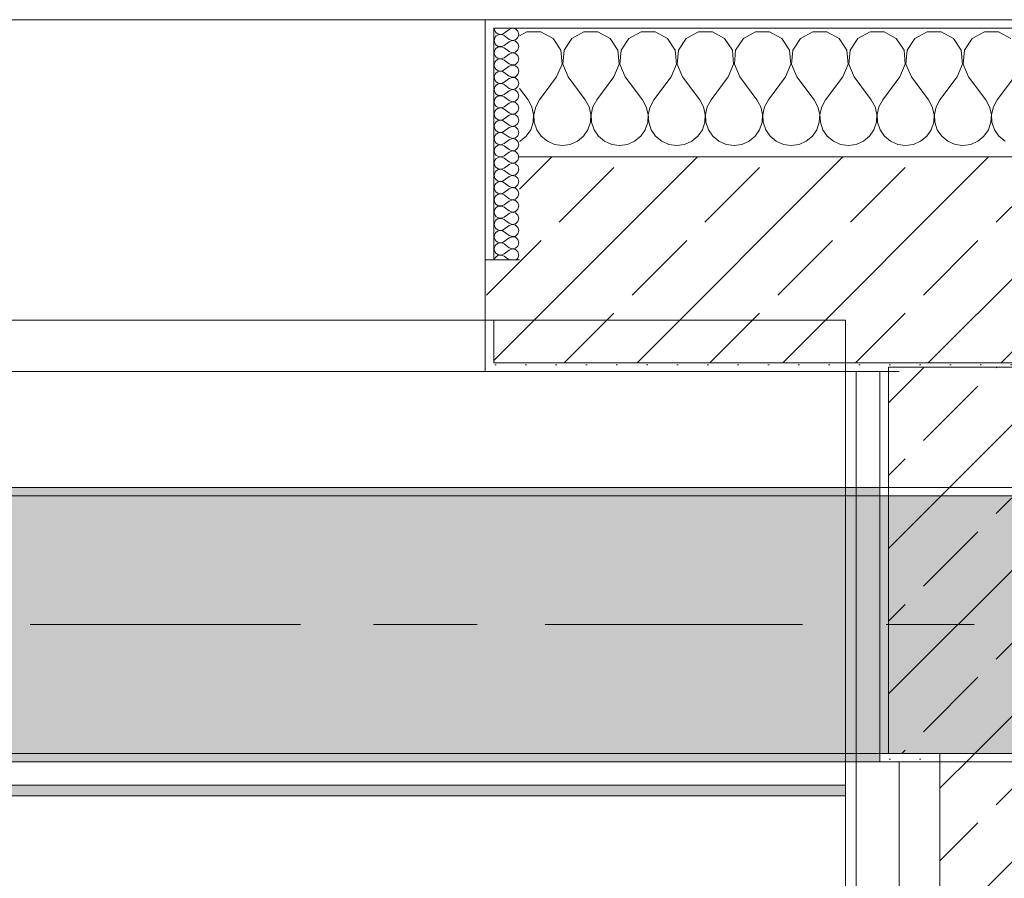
# Model space of a CAD drawing. Header units: metres. Extents: x -3.6 to 85.2, y -11 to 16.8.
# Tile 431 of 508: x 46.2 to 47.3, y 12.9 to 13.9. Entities that reach past the tile are written whole.
import ezdxf

# ---------------------------------------------------------------- set-up
doc = ezdxf.new("R2010")
doc.units = ezdxf.units.M
doc.header["$MEASUREMENT"] = 0
doc.linetypes.add('Achse', pattern=[0.2, 0.1, -0.05, 0, -0.05])
doc.linetypes.add('Strichlinie doppelt', pattern=[0.546806, 0.264583, -0.105833, 0.070556, -0.105833])
for name, color, linetype in [('451 - Universal.Achsen Raster', 7, 'Continuous'), ('604 - Struktur.Wand Aussen', 7, 'Continuous'), ('605 - Struktur.Wand Innen', 7, 'Continuous'), ('607 - Struktur.Stütze', 7, 'Continuous'), ('608 - Struktur.Träger', 7, 'Continuous'), ('Neubau_606 - Struktur.Wand Innen Ausbau', 7, 'Continuous'), ('Neubau_653 - Abdeckung.TB Verkofferung', 7, 'Continuous')]:
    doc.layers.add(name, color=color, linetype=linetype)
pattern_1 = [(45, (0, 0), (-0.01767767, 0.01767767), [0, -0.025])]
pattern_2 = [(45, (0, 0), (-0.0848528, 0.0848528), []), (45, (-0.04243, 0.04243), (-0.0848528, 0.0848528), [0.09, -0.03])]
pattern_3 = [(0, (0, 0), (0, 0.08660254), [0, -0.05]), (0, (0.025, 0.0433), (0, 0.08660254), [0, -0.05])]

# ---------------------------------------------------------------- blocks, each defined once
blk = doc.blocks.new('*X77')
at = {"layer": '604 - Struktur.Wand Aussen', "color": 7, "linetype": 'Continuous', "lineweight": 5}
for p, q in [((46.7585, 13.8407), (46.75, 13.8361)), ((46.7748, 13.8407), (46.7585, 13.8407)), ((46.7891, 13.833), (46.7748, 13.8407)), ((46.8252, 13.8407), (46.8109, 13.833)), ((46.8415, 13.8407), (46.8252, 13.8407)), ((46.8558, 13.833), (46.8415, 13.8407)), ((46.8919, 13.8407), (46.8776, 13.833)), ((46.9081, 13.8407), (46.8919, 13.8407)), ((46.9224, 13.833), (46.9081, 13.8407)), ((46.9585, 13.8407), (46.9442, 13.833)), ((46.9748, 13.8407), (46.9585, 13.8407)), ((46.9891, 13.833), (46.9748, 13.8407)), ((47.0252, 13.8407), (47.0109, 13.833)), ((47.0415, 13.8407), (47.0252, 13.8407)), ((47.0558, 13.833), (47.0415, 13.8407)), ((47.0919, 13.8407), (47.0776, 13.833)), ((47.1081, 13.8407), (47.0919, 13.8407)), ((47.1224, 13.833), (47.1081, 13.8407)), ((47.1585, 13.8407), (47.1442, 13.833)), ((47.1748, 13.8407), (47.1585, 13.8407)), ((47.1891, 13.833), (47.1748, 13.8407)), ((47.2252, 13.8407), (47.2109, 13.833)), ((47.2415, 13.8407), (47.2252, 13.8407)), ((47.2558, 13.833), (47.2415, 13.8407)), ((47.2919, 13.8407), (47.2776, 13.833)), ((47.3081, 13.8407), (47.2919, 13.8407)), ((47.3224, 13.833), (47.3081, 13.8407)), ((46.7981, 13.8195), (46.7891, 13.833)), ((46.8109, 13.833), (46.8019, 13.8195)), ((46.8648, 13.8195), (46.8558, 13.833)), ((46.8776, 13.833), (46.8686, 13.8195)), ((46.9314, 13.8195), (46.9224, 13.833)), ((46.9442, 13.833), (46.9352, 13.8195)), ((46.9981, 13.8195), (46.9891, 13.833)), ((47.0109, 13.833), (47.0019, 13.8195)), ((47.0648, 13.8195), (47.0558, 13.833)), ((47.0776, 13.833), (47.0686, 13.8195)), ((47.1314, 13.8195), (47.1224, 13.833)), ((47.1442, 13.833), (47.1352, 13.8195)), ((47.1981, 13.8195), (47.1891, 13.833)), ((47.2109, 13.833), (47.2019, 13.8195)), ((47.2648, 13.8195), (47.2558, 13.833)), ((47.2776, 13.833), (47.2686, 13.8195)), ((46.7996, 13.8033), (46.7981, 13.8195)), ((46.8019, 13.8195), (46.8004, 13.8033)), ((46.8663, 13.8033), (46.8648, 13.8195)), ((46.8686, 13.8195), (46.867, 13.8033)), ((46.933, 13.8033), (46.9314, 13.8195)), ((46.9352, 13.8195), (46.9337, 13.8033)), ((46.9996, 13.8033), (46.9981, 13.8195)), ((47.0019, 13.8195), (47.0004, 13.8033)), ((47.0663, 13.8033), (47.0648, 13.8195)), ((47.0686, 13.8195), (47.067, 13.8033)), ((47.133, 13.8033), (47.1314, 13.8195)), ((47.1352, 13.8195), (47.1337, 13.8033)), ((47.1996, 13.8033), (47.1981, 13.8195)), ((47.2019, 13.8195), (47.2004, 13.8033)), ((47.2663, 13.8033), (47.2648, 13.8195)), ((47.2686, 13.8195), (47.267, 13.8033)), ((46.7933, 13.7883), (46.7996, 13.8033)), ((46.8004, 13.8033), (46.8067, 13.7883)), ((46.86, 13.7883), (46.8663, 13.8033)), ((46.867, 13.8033), (46.8733, 13.7883)), ((46.9267, 13.7883), (46.933, 13.8033)), ((46.9337, 13.8033), (46.94, 13.7883)), ((46.9933, 13.7883), (46.9996, 13.8033)), ((47.0004, 13.8033), (47.0067, 13.7883)), ((47.06, 13.7883), (47.0663, 13.8033)), ((47.067, 13.8033), (47.0733, 13.7883)), ((47.1267, 13.7883), (47.133, 13.8033)), ((47.1337, 13.8033), (47.14, 13.7883)), ((47.1933, 13.7883), (47.1996, 13.8033)), ((47.2004, 13.8033), (47.2067, 13.7883)), ((47.26, 13.7883), (47.2663, 13.8033)), ((47.267, 13.8033), (47.2733, 13.7883)), ((46.7933, 13.7883), (46.7733, 13.7617)), ((46.8067, 13.7883), (46.8267, 13.7617)), ((46.86, 13.7883), (46.84, 13.7617)), ((46.8733, 13.7883), (46.8933, 13.7617)), ((46.9267, 13.7883), (46.9067, 13.7617)), ((46.94, 13.7883), (46.96, 13.7617)), ((46.9933, 13.7883), (46.9733, 13.7617)), ((47.0067, 13.7883), (47.0267, 13.7617)), ((47.06, 13.7883), (47.04, 13.7617)), ((47.0733, 13.7883), (47.0933, 13.7617)), ((47.1267, 13.7883), (47.1067, 13.7617)), ((47.14, 13.7883), (47.16, 13.7617)), ((47.1933, 13.7883), (47.1733, 13.7617)), ((47.2067, 13.7883), (47.2267, 13.7617)), ((47.26, 13.7883), (47.24, 13.7617)), ((47.2733, 13.7883), (47.2933, 13.7617)), ((47.3267, 13.7883), (47.3067, 13.7617)), ((46.75, 13.775), (46.76, 13.7617)), ((46.7645, 13.7536), (46.76, 13.7617)), ((46.7733, 13.7617), (46.7689, 13.7536)), ((46.8311, 13.7536), (46.8267, 13.7617)), ((46.84, 13.7617), (46.8355, 13.7536)), ((46.8978, 13.7536), (46.8933, 13.7617)), ((46.9067, 13.7617), (46.9022, 13.7536)), ((46.9645, 13.7536), (46.96, 13.7617)), ((46.9733, 13.7617), (46.9689, 13.7536)), ((47.0311, 13.7536), (47.0267, 13.7617)), ((47.04, 13.7617), (47.0355, 13.7536)), ((47.0978, 13.7536), (47.0933, 13.7617)), ((47.1067, 13.7617), (47.1022, 13.7536)), ((47.1645, 13.7536), (47.16, 13.7617)), ((47.1733, 13.7617), (47.1689, 13.7536)), ((47.2311, 13.7536), (47.2267, 13.7617)), ((47.24, 13.7617), (47.2355, 13.7536)), ((47.2978, 13.7536), (47.2933, 13.7617)), ((47.3067, 13.7617), (47.3022, 13.7536)), ((46.7665, 13.7447), (46.7645, 13.7536)), ((46.7689, 13.7536), (46.7668, 13.7447)), ((46.8332, 13.7447), (46.8311, 13.7536)), ((46.8355, 13.7536), (46.8335, 13.7447)), ((46.8999, 13.7447), (46.8978, 13.7536)), ((46.9022, 13.7536), (46.9001, 13.7447)), ((46.9665, 13.7447), (46.9645, 13.7536)), ((46.9689, 13.7536), (46.9668, 13.7447)), ((47.0332, 13.7447), (47.0311, 13.7536)), ((47.0355, 13.7536), (47.0335, 13.7447)), ((47.0999, 13.7447), (47.0978, 13.7536)), ((47.1022, 13.7536), (47.1001, 13.7447)), ((47.1665, 13.7447), (47.1645, 13.7536)), ((47.1689, 13.7536), (47.1668, 13.7447)), ((47.2332, 13.7447), (47.2311, 13.7536)), ((47.2355, 13.7536), (47.2335, 13.7447)), ((47.2999, 13.7447), (47.2978, 13.7536)), ((47.3022, 13.7536), (47.3001, 13.7447)), ((46.7631, 13.7268), (46.7661, 13.7355)), ((46.7661, 13.7355), (46.7665, 13.7447)), ((46.7668, 13.7447), (46.7672, 13.7355)), ((46.7672, 13.7355), (46.7702, 13.7268)), ((46.8298, 13.7268), (46.8328, 13.7355)), ((46.8328, 13.7355), (46.8332, 13.7447)), ((46.8335, 13.7447), (46.8339, 13.7355)), ((46.8339, 13.7355), (46.8369, 13.7268)), ((46.8965, 13.7268), (46.8994, 13.7355)), ((46.8994, 13.7355), (46.8999, 13.7447)), ((46.9001, 13.7447), (46.9006, 13.7355)), ((46.9006, 13.7355), (46.9035, 13.7268)), ((46.9631, 13.7268), (46.9661, 13.7355)), ((46.9661, 13.7355), (46.9665, 13.7447)), ((46.9668, 13.7447), (46.9672, 13.7355)), ((46.9672, 13.7355), (46.9702, 13.7268)), ((47.0298, 13.7268), (47.0328, 13.7355)), ((47.0328, 13.7355), (47.0332, 13.7447)), ((47.0335, 13.7447), (47.0339, 13.7355)), ((47.0339, 13.7355), (47.0369, 13.7268)), ((47.0965, 13.7268), (47.0994, 13.7355)), ((47.0994, 13.7355), (47.0999, 13.7447)), ((47.1001, 13.7447), (47.1006, 13.7355)), ((47.1006, 13.7355), (47.1035, 13.7268)), ((47.1631, 13.7268), (47.1661, 13.7355)), ((47.1661, 13.7355), (47.1665, 13.7447)), ((47.1668, 13.7447), (47.1672, 13.7355)), ((47.1672, 13.7355), (47.1702, 13.7268)), ((47.2298, 13.7268), (47.2328, 13.7355)), ((47.2328, 13.7355), (47.2332, 13.7447)), ((47.2335, 13.7447), (47.2339, 13.7355)), ((47.2339, 13.7355), (47.2369, 13.7268)), ((47.2965, 13.7268), (47.2994, 13.7355)), ((47.2994, 13.7355), (47.2999, 13.7447)), ((47.3001, 13.7447), (47.3006, 13.7355)), ((47.3006, 13.7355), (47.3035, 13.7268)), ((46.7579, 13.7192), (46.7631, 13.7268)), ((46.7702, 13.7268), (46.7754, 13.7192)), ((46.8246, 13.7192), (46.8298, 13.7268)), ((46.8369, 13.7268), (46.8421, 13.7192)), ((46.8913, 13.7192), (46.8965, 13.7268)), ((46.9035, 13.7268), (46.9087, 13.7192)), ((46.9579, 13.7192), (46.9631, 13.7268)), ((46.9702, 13.7268), (46.9754, 13.7192)), ((47.0246, 13.7192), (47.0298, 13.7268)), ((47.0369, 13.7268), (47.0421, 13.7192)), ((47.0913, 13.7192), (47.0965, 13.7268)), ((47.1035, 13.7268), (47.1087, 13.7192)), ((47.1579, 13.7192), (47.1631, 13.7268)), ((47.1702, 13.7268), (47.1754, 13.7192)), ((47.2246, 13.7192), (47.2298, 13.7268)), ((47.2369, 13.7268), (47.2421, 13.7192)), ((47.2913, 13.7192), (47.2965, 13.7268)), ((47.3035, 13.7268), (47.3087, 13.7192)), ((46.75, 13.7129), (46.7509, 13.7133)), ((46.7509, 13.7133), (46.7579, 13.7192)), ((46.7754, 13.7192), (46.7825, 13.7133)), ((46.7825, 13.7133), (46.7909, 13.7096)), ((46.8091, 13.7096), (46.8175, 13.7133)), ((46.8175, 13.7133), (46.8246, 13.7192)), ((46.8421, 13.7192), (46.8491, 13.7133)), ((46.8491, 13.7133), (46.8576, 13.7096)), ((46.8758, 13.7096), (46.8842, 13.7133)), ((46.8842, 13.7133), (46.8913, 13.7192)), ((46.9087, 13.7192), (46.9158, 13.7133)), ((46.9158, 13.7133), (46.9242, 13.7096)), ((46.9424, 13.7096), (46.9509, 13.7133)), ((46.9509, 13.7133), (46.9579, 13.7192)), ((46.9754, 13.7192), (46.9825, 13.7133)), ((46.9825, 13.7133), (46.9909, 13.7096)), ((47.0091, 13.7096), (47.0175, 13.7133)), ((47.0175, 13.7133), (47.0246, 13.7192)), ((47.0421, 13.7192), (47.0491, 13.7133)), ((47.0491, 13.7133), (47.0576, 13.7096)), ((47.0758, 13.7096), (47.0842, 13.7133)), ((47.0842, 13.7133), (47.0913, 13.7192)), ((47.1087, 13.7192), (47.1158, 13.7133)), ((47.1158, 13.7133), (47.1242, 13.7096)), ((47.1424, 13.7096), (47.1509, 13.7133)), ((47.1509, 13.7133), (47.1579, 13.7192)), ((47.1754, 13.7192), (47.1825, 13.7133)), ((47.1825, 13.7133), (47.1909, 13.7096)), ((47.2091, 13.7096), (47.2175, 13.7133)), ((47.2175, 13.7133), (47.2246, 13.7192)), ((47.2421, 13.7192), (47.2491, 13.7133)), ((47.2491, 13.7133), (47.2576, 13.7096)), ((47.2758, 13.7096), (47.2842, 13.7133)), ((47.2842, 13.7133), (47.2913, 13.7192)), ((47.3087, 13.7192), (47.3158, 13.7133)), ((46.7909, 13.7096), (46.8, 13.7083)), ((46.8, 13.7083), (46.8091, 13.7096)), ((46.8576, 13.7096), (46.8667, 13.7083)), ((46.8667, 13.7083), (46.8758, 13.7096)), ((46.9242, 13.7096), (46.9333, 13.7083)), ((46.9333, 13.7083), (46.9424, 13.7096)), ((46.9909, 13.7096), (47, 13.7083)), ((47, 13.7083), (47.0091, 13.7096)), ((47.0576, 13.7096), (47.0667, 13.7083)), ((47.0667, 13.7083), (47.0758, 13.7096)), ((47.1242, 13.7096), (47.1333, 13.7083)), ((47.1333, 13.7083), (47.1424, 13.7096)), ((47.1909, 13.7096), (47.2, 13.7083)), ((47.2, 13.7083), (47.2091, 13.7096)), ((47.2576, 13.7096), (47.2667, 13.7083)), ((47.2667, 13.7083), (47.2758, 13.7096))]:
    blk.add_line(p, q, dxfattribs=at)
blk = doc.blocks.new('*X104')
at = {"layer": '604 - Struktur.Wand Aussen', "color": 7, "linetype": 'Continuous', "lineweight": 5}
for p, q in [((46.7207, 13.845), (46.721, 13.843)), ((46.721, 13.843), (46.7218, 13.8412)), ((46.7218, 13.8412), (46.723, 13.8397)), ((46.723, 13.8397), (46.7247, 13.8386)), ((46.7247, 13.8371), (46.723, 13.836)), ((46.7247, 13.8386), (46.7265, 13.838)), ((46.7265, 13.8377), (46.7247, 13.8371)), ((46.7265, 13.838), (46.7285, 13.8379)), ((46.7285, 13.8378), (46.7265, 13.8377)), ((46.7285, 13.8379), (46.7304, 13.8383)), ((46.7304, 13.8374), (46.7285, 13.8378)), ((46.7304, 13.8383), (46.7321, 13.8393)), ((46.7321, 13.8364), (46.7304, 13.8374)), ((46.7379, 13.8436), (46.7321, 13.8393)), ((46.7415, 13.845), (46.7379, 13.8436)), ((46.7453, 13.8442), (46.7415, 13.845)), ((46.7482, 13.8416), (46.7453, 13.8442)), ((46.7493, 13.8379), (46.7482, 13.8416)), ((46.7482, 13.8341), (46.7493, 13.8379)), ((46.721, 13.8327), (46.7207, 13.8307)), ((46.7207, 13.8307), (46.721, 13.8288)), ((46.7218, 13.8345), (46.721, 13.8327)), ((46.721, 13.8288), (46.7218, 13.827)), ((46.723, 13.836), (46.7218, 13.8345)), ((46.7218, 13.827), (46.723, 13.8254)), ((46.7379, 13.8321), (46.7321, 13.8364)), ((46.7379, 13.8293), (46.7321, 13.825)), ((46.7379, 13.8321), (46.7415, 13.8307)), ((46.7415, 13.8307), (46.7379, 13.8293)), ((46.7415, 13.8307), (46.7453, 13.8315)), ((46.7453, 13.83), (46.7415, 13.8307)), ((46.7453, 13.8315), (46.7482, 13.8341)), ((46.7482, 13.8273), (46.7453, 13.83)), ((46.7493, 13.8236), (46.7482, 13.8273)), ((46.721, 13.8184), (46.7207, 13.8164)), ((46.7207, 13.8164), (46.721, 13.8145)), ((46.7218, 13.8202), (46.721, 13.8184)), ((46.721, 13.8145), (46.7218, 13.8127)), ((46.723, 13.8217), (46.7218, 13.8202)), ((46.723, 13.8254), (46.7247, 13.8243)), ((46.7247, 13.8228), (46.723, 13.8217)), ((46.7247, 13.8243), (46.7265, 13.8237)), ((46.7265, 13.8234), (46.7247, 13.8228)), ((46.7265, 13.8237), (46.7285, 13.8236)), ((46.7285, 13.8235), (46.7265, 13.8234)), ((46.7285, 13.8236), (46.7304, 13.824)), ((46.7304, 13.8231), (46.7285, 13.8235)), ((46.7304, 13.824), (46.7321, 13.825)), ((46.7321, 13.8221), (46.7304, 13.8231)), ((46.7379, 13.8179), (46.7321, 13.8221)), ((46.7379, 13.815), (46.7321, 13.8107)), ((46.7379, 13.8179), (46.7415, 13.8165)), ((46.7415, 13.8164), (46.7379, 13.815)), ((46.7415, 13.8165), (46.7453, 13.8172)), ((46.7453, 13.8157), (46.7415, 13.8164)), ((46.7453, 13.8172), (46.7482, 13.8198)), ((46.7482, 13.813), (46.7453, 13.8157)), ((46.7482, 13.8198), (46.7493, 13.8236)), ((46.721, 13.8041), (46.7207, 13.8021)), ((46.7218, 13.8059), (46.721, 13.8041)), ((46.7218, 13.8127), (46.723, 13.8112)), ((46.723, 13.8074), (46.7218, 13.8059)), ((46.723, 13.8112), (46.7247, 13.81)), ((46.7247, 13.8085), (46.723, 13.8074)), ((46.7247, 13.81), (46.7265, 13.8094)), ((46.7265, 13.8092), (46.7247, 13.8085)), ((46.7265, 13.8094), (46.7285, 13.8093)), ((46.7285, 13.8093), (46.7265, 13.8092)), ((46.7285, 13.8093), (46.7304, 13.8098)), ((46.7304, 13.8088), (46.7285, 13.8093)), ((46.7304, 13.8098), (46.7321, 13.8107)), ((46.7321, 13.8079), (46.7304, 13.8088)), ((46.7379, 13.8036), (46.7321, 13.8079)), ((46.7379, 13.8036), (46.7415, 13.8022)), ((46.7415, 13.8022), (46.7453, 13.8029)), ((46.7453, 13.8029), (46.7482, 13.8055)), ((46.7493, 13.8093), (46.7482, 13.813)), ((46.7482, 13.8055), (46.7493, 13.8093)), ((46.7207, 13.8021), (46.721, 13.8002)), ((46.721, 13.8002), (46.7218, 13.7984)), ((46.7218, 13.7916), (46.721, 13.7898)), ((46.7218, 13.7984), (46.723, 13.7969)), ((46.723, 13.7931), (46.7218, 13.7916)), ((46.723, 13.7969), (46.7247, 13.7958)), ((46.7247, 13.7942), (46.723, 13.7931)), ((46.7247, 13.7958), (46.7265, 13.7951)), ((46.7265, 13.7949), (46.7247, 13.7942)), ((46.7265, 13.7951), (46.7285, 13.795)), ((46.7285, 13.795), (46.7265, 13.7949)), ((46.7285, 13.795), (46.7304, 13.7955)), ((46.7304, 13.7945), (46.7285, 13.795)), ((46.7304, 13.7955), (46.7321, 13.7964)), ((46.7321, 13.7936), (46.7304, 13.7945)), ((46.7379, 13.8007), (46.7321, 13.7964)), ((46.7379, 13.7893), (46.7321, 13.7936)), ((46.7415, 13.8021), (46.7379, 13.8007)), ((46.7453, 13.8014), (46.7415, 13.8021)), ((46.7482, 13.7988), (46.7453, 13.8014)), ((46.7453, 13.7886), (46.7482, 13.7912)), ((46.7493, 13.795), (46.7482, 13.7988)), ((46.7482, 13.7912), (46.7493, 13.795)), ((46.721, 13.7898), (46.7207, 13.7879)), ((46.7207, 13.7879), (46.721, 13.7859)), ((46.721, 13.7859), (46.7218, 13.7841)), ((46.7218, 13.7841), (46.723, 13.7826)), ((46.723, 13.7826), (46.7247, 13.7815)), ((46.7247, 13.78), (46.723, 13.7788)), ((46.7247, 13.7815), (46.7265, 13.7808)), ((46.7265, 13.7806), (46.7247, 13.78)), ((46.7265, 13.7808), (46.7285, 13.7807)), ((46.7285, 13.7807), (46.7265, 13.7806)), ((46.7285, 13.7807), (46.7304, 13.7812)), ((46.7304, 13.7802), (46.7285, 13.7807)), ((46.7304, 13.7812), (46.7321, 13.7821)), ((46.7321, 13.7793), (46.7304, 13.7802)), ((46.7379, 13.7864), (46.7321, 13.7821)), ((46.7379, 13.7893), (46.7415, 13.7879)), ((46.7415, 13.7878), (46.7379, 13.7864)), ((46.7415, 13.7879), (46.7453, 13.7886)), ((46.7453, 13.7871), (46.7415, 13.7878)), ((46.7482, 13.7845), (46.7453, 13.7871)), ((46.7493, 13.7807), (46.7482, 13.7845)), ((46.7482, 13.777), (46.7493, 13.7807)), ((46.721, 13.7755), (46.7207, 13.7736)), ((46.7207, 13.7736), (46.721, 13.7716)), ((46.7218, 13.7773), (46.721, 13.7755)), ((46.721, 13.7716), (46.7218, 13.7698)), ((46.723, 13.7788), (46.7218, 13.7773)), ((46.7218, 13.7698), (46.723, 13.7683)), ((46.723, 13.7683), (46.7247, 13.7672)), ((46.7379, 13.775), (46.7321, 13.7793)), ((46.7379, 13.7721), (46.7321, 13.7679)), ((46.7379, 13.775), (46.7415, 13.7736)), ((46.7415, 13.7735), (46.7379, 13.7721)), ((46.7415, 13.7736), (46.7453, 13.7743)), ((46.7453, 13.7728), (46.7415, 13.7735)), ((46.7453, 13.7743), (46.7482, 13.777)), ((46.7482, 13.7702), (46.7453, 13.7728)), ((46.7493, 13.7664), (46.7482, 13.7702)), ((46.721, 13.7612), (46.7207, 13.7593)), ((46.7207, 13.7593), (46.721, 13.7573)), ((46.7218, 13.763), (46.721, 13.7612)), ((46.721, 13.7573), (46.7218, 13.7555)), ((46.723, 13.7646), (46.7218, 13.763)), ((46.7247, 13.7657), (46.723, 13.7646)), ((46.7247, 13.7672), (46.7265, 13.7666)), ((46.7265, 13.7663), (46.7247, 13.7657)), ((46.7265, 13.7666), (46.7285, 13.7665)), ((46.7285, 13.7664), (46.7265, 13.7663)), ((46.7285, 13.7665), (46.7304, 13.7669)), ((46.7304, 13.766), (46.7285, 13.7664)), ((46.7304, 13.7669), (46.7321, 13.7679)), ((46.7321, 13.765), (46.7304, 13.766)), ((46.7379, 13.7607), (46.7321, 13.765)), ((46.7379, 13.7579), (46.7321, 13.7536)), ((46.7379, 13.7607), (46.7415, 13.7593)), ((46.7415, 13.7593), (46.7379, 13.7579)), ((46.7415, 13.7593), (46.7453, 13.76)), ((46.7453, 13.7585), (46.7415, 13.7593)), ((46.7453, 13.76), (46.7482, 13.7627)), ((46.7482, 13.7559), (46.7453, 13.7585)), ((46.7482, 13.7627), (46.7493, 13.7664)), ((46.721, 13.747), (46.7207, 13.745)), ((46.7218, 13.7488), (46.721, 13.747)), ((46.7218, 13.7555), (46.723, 13.754)), ((46.723, 13.7503), (46.7218, 13.7488)), ((46.723, 13.754), (46.7247, 13.7529)), ((46.7247, 13.7514), (46.723, 13.7503)), ((46.7247, 13.7529), (46.7265, 13.7523)), ((46.7265, 13.752), (46.7247, 13.7514)), ((46.7265, 13.7523), (46.7285, 13.7522)), ((46.7285, 13.7521), (46.7265, 13.752)), ((46.7285, 13.7522), (46.7304, 13.7526)), ((46.7304, 13.7517), (46.7285, 13.7521)), ((46.7304, 13.7526), (46.7321, 13.7536)), ((46.7321, 13.7507), (46.7304, 13.7517)), ((46.7379, 13.7464), (46.7321, 13.7507)), ((46.7379, 13.7464), (46.7415, 13.745)), ((46.7415, 13.745), (46.7453, 13.7458)), ((46.7453, 13.7458), (46.7482, 13.7484)), ((46.7493, 13.7521), (46.7482, 13.7559)), ((46.7482, 13.7484), (46.7493, 13.7521)), ((46.7207, 13.745), (46.721, 13.743)), ((46.721, 13.743), (46.7218, 13.7412)), ((46.7218, 13.7345), (46.721, 13.7327)), ((46.7218, 13.7412), (46.723, 13.7397)), ((46.723, 13.736), (46.7218, 13.7345)), ((46.723, 13.7397), (46.7247, 13.7386)), ((46.7247, 13.7371), (46.723, 13.736)), ((46.7247, 13.7386), (46.7265, 13.738)), ((46.7265, 13.7377), (46.7247, 13.7371)), ((46.7265, 13.738), (46.7285, 13.7379)), ((46.7285, 13.7378), (46.7265, 13.7377)), ((46.7285, 13.7379), (46.7304, 13.7383)), ((46.7304, 13.7374), (46.7285, 13.7378)), ((46.7304, 13.7383), (46.7321, 13.7393)), ((46.7321, 13.7364), (46.7304, 13.7374)), ((46.7379, 13.7436), (46.7321, 13.7393)), ((46.7379, 13.7321), (46.7321, 13.7364)), ((46.7415, 13.745), (46.7379, 13.7436)), ((46.7453, 13.7442), (46.7415, 13.745)), ((46.7482, 13.7416), (46.7453, 13.7442)), ((46.7453, 13.7315), (46.7482, 13.7341)), ((46.7493, 13.7379), (46.7482, 13.7416)), ((46.7482, 13.7341), (46.7493, 13.7379)), ((46.721, 13.7327), (46.7207, 13.7307)), ((46.7207, 13.7307), (46.721, 13.7288)), ((46.721, 13.7288), (46.7218, 13.727)), ((46.7218, 13.727), (46.723, 13.7254)), ((46.723, 13.7254), (46.7247, 13.7243)), ((46.7247, 13.7228), (46.723, 13.7217)), ((46.7247, 13.7243), (46.7265, 13.7237)), ((46.7265, 13.7234), (46.7247, 13.7228)), ((46.7265, 13.7237), (46.7285, 13.7236)), ((46.7285, 13.7235), (46.7265, 13.7234)), ((46.7285, 13.7236), (46.7304, 13.724)), ((46.7304, 13.7231), (46.7285, 13.7235)), ((46.7304, 13.724), (46.7321, 13.725)), ((46.7321, 13.7221), (46.7304, 13.7231)), ((46.7379, 13.7293), (46.7321, 13.725)), ((46.7379, 13.7321), (46.7415, 13.7307)), ((46.7415, 13.7307), (46.7379, 13.7293)), ((46.7415, 13.7307), (46.7453, 13.7315)), ((46.7453, 13.73), (46.7415, 13.7307)), ((46.7482, 13.7273), (46.7453, 13.73)), ((46.7493, 13.7236), (46.7482, 13.7273)), ((46.7482, 13.7198), (46.7493, 13.7236)), ((46.721, 13.7184), (46.7207, 13.7164)), ((46.7207, 13.7164), (46.721, 13.7145)), ((46.7218, 13.7202), (46.721, 13.7184)), ((46.721, 13.7145), (46.7218, 13.7127)), ((46.723, 13.7217), (46.7218, 13.7202)), ((46.7218, 13.7127), (46.723, 13.7112)), ((46.723, 13.7112), (46.7247, 13.71)), ((46.7379, 13.7179), (46.7321, 13.7221)), ((46.7379, 13.715), (46.7321, 13.7107)), ((46.7379, 13.7179), (46.7415, 13.7165)), ((46.7415, 13.7164), (46.7379, 13.715)), ((46.7415, 13.7165), (46.7453, 13.7172)), ((46.7453, 13.7157), (46.7415, 13.7164)), ((46.7453, 13.7172), (46.7482, 13.7198)), ((46.7482, 13.713), (46.7453, 13.7157)), ((46.7493, 13.7093), (46.7482, 13.713)), ((46.721, 13.7041), (46.7207, 13.7021)), ((46.7207, 13.7021), (46.721, 13.7002)), ((46.7218, 13.7059), (46.721, 13.7041)), ((46.721, 13.7002), (46.7218, 13.6984)), ((46.723, 13.7074), (46.7218, 13.7059)), ((46.7247, 13.7085), (46.723, 13.7074)), ((46.7247, 13.71), (46.7265, 13.7094)), ((46.7265, 13.7092), (46.7247, 13.7085)), ((46.7265, 13.7094), (46.7285, 13.7093)), ((46.7285, 13.7093), (46.7265, 13.7092)), ((46.7285, 13.7093), (46.7304, 13.7098)), ((46.7304, 13.7088), (46.7285, 13.7093)), ((46.7304, 13.7098), (46.7321, 13.7107)), ((46.7321, 13.7079), (46.7304, 13.7088)), ((46.7379, 13.7036), (46.7321, 13.7079)), ((46.7379, 13.7007), (46.7321, 13.6964)), ((46.7379, 13.7036), (46.7415, 13.7022)), ((46.7415, 13.7021), (46.7379, 13.7007)), ((46.7415, 13.7022), (46.7453, 13.7029)), ((46.7453, 13.7014), (46.7415, 13.7021)), ((46.7453, 13.7029), (46.7482, 13.7055)), ((46.7482, 13.6988), (46.7453, 13.7014)), ((46.7482, 13.7055), (46.7493, 13.7093)), ((46.721, 13.6898), (46.7207, 13.6879)), ((46.7218, 13.6916), (46.721, 13.6898)), ((46.7218, 13.6984), (46.723, 13.6969)), ((46.723, 13.6931), (46.7218, 13.6916)), ((46.723, 13.6969), (46.7247, 13.6958)), ((46.7247, 13.6942), (46.723, 13.6931)), ((46.7247, 13.6958), (46.7265, 13.6951)), ((46.7265, 13.6949), (46.7247, 13.6942)), ((46.7265, 13.6951), (46.7285, 13.695)), ((46.7285, 13.695), (46.7265, 13.6949)), ((46.7285, 13.695), (46.7304, 13.6955)), ((46.7304, 13.6945), (46.7285, 13.695)), ((46.7304, 13.6955), (46.7321, 13.6964)), ((46.7321, 13.6936), (46.7304, 13.6945)), ((46.7379, 13.6893), (46.7321, 13.6936)), ((46.7379, 13.6893), (46.7415, 13.6879)), ((46.7415, 13.6879), (46.7453, 13.6886)), ((46.7453, 13.6886), (46.7482, 13.6912)), ((46.7493, 13.695), (46.7482, 13.6988)), ((46.7482, 13.6912), (46.7493, 13.695)), ((46.7207, 13.6879), (46.721, 13.6859)), ((46.721, 13.6859), (46.7218, 13.6841)), ((46.7218, 13.6773), (46.721, 13.6755)), ((46.7218, 13.6841), (46.723, 13.6826)), ((46.723, 13.6788), (46.7218, 13.6773)), ((46.723, 13.6826), (46.7247, 13.6815)), ((46.7247, 13.68), (46.723, 13.6788)), ((46.7247, 13.6815), (46.7265, 13.6808)), ((46.7265, 13.6806), (46.7247, 13.68)), ((46.7265, 13.6808), (46.7285, 13.6807)), ((46.7285, 13.6807), (46.7265, 13.6806)), ((46.7285, 13.6807), (46.7304, 13.6812)), ((46.7304, 13.6802), (46.7285, 13.6807)), ((46.7304, 13.6812), (46.7321, 13.6821)), ((46.7321, 13.6793), (46.7304, 13.6802)), ((46.7379, 13.6864), (46.7321, 13.6821)), ((46.7379, 13.675), (46.7321, 13.6793)), ((46.7415, 13.6878), (46.7379, 13.6864)), ((46.7453, 13.6871), (46.7415, 13.6878)), ((46.7482, 13.6845), (46.7453, 13.6871)), ((46.7453, 13.6743), (46.7482, 13.677)), ((46.7493, 13.6807), (46.7482, 13.6845)), ((46.7482, 13.677), (46.7493, 13.6807)), ((46.721, 13.6755), (46.7207, 13.6736)), ((46.7207, 13.6736), (46.721, 13.6716)), ((46.721, 13.6716), (46.7218, 13.6698)), ((46.7218, 13.6698), (46.723, 13.6683)), ((46.723, 13.6683), (46.7247, 13.6672)), ((46.7247, 13.6657), (46.723, 13.6646)), ((46.7247, 13.6672), (46.7265, 13.6666)), ((46.7265, 13.6663), (46.7247, 13.6657)), ((46.7265, 13.6666), (46.7285, 13.6665)), ((46.7285, 13.6664), (46.7265, 13.6663)), ((46.7285, 13.6665), (46.7304, 13.6669)), ((46.7304, 13.666), (46.7285, 13.6664)), ((46.7304, 13.6669), (46.7321, 13.6679)), ((46.7321, 13.665), (46.7304, 13.666)), ((46.7379, 13.6721), (46.7321, 13.6679)), ((46.7379, 13.6607), (46.7321, 13.665)), ((46.7379, 13.675), (46.7415, 13.6736)), ((46.7415, 13.6735), (46.7379, 13.6721)), ((46.7415, 13.6736), (46.7453, 13.6743)), ((46.7453, 13.6728), (46.7415, 13.6735)), ((46.7482, 13.6702), (46.7453, 13.6728)), ((46.7493, 13.6664), (46.7482, 13.6702)), ((46.7482, 13.6627), (46.7493, 13.6664)), ((46.721, 13.6612), (46.7207, 13.6593)), ((46.7207, 13.6593), (46.721, 13.6573)), ((46.7218, 13.663), (46.721, 13.6612)), ((46.721, 13.6573), (46.7218, 13.6555)), ((46.723, 13.6646), (46.7218, 13.663)), ((46.7218, 13.6555), (46.723, 13.654)), ((46.723, 13.654), (46.7247, 13.6529)), ((46.7304, 13.6526), (46.7321, 13.6536)), ((46.7379, 13.6579), (46.7321, 13.6536)), ((46.7379, 13.6607), (46.7415, 13.6593)), ((46.7415, 13.6593), (46.7379, 13.6579)), ((46.7415, 13.6593), (46.7453, 13.66)), ((46.7453, 13.6585), (46.7415, 13.6593)), ((46.7453, 13.66), (46.7482, 13.6627)), ((46.7482, 13.6559), (46.7453, 13.6585)), ((46.7493, 13.6521), (46.7482, 13.6559)), ((46.721, 13.647), (46.7207, 13.645)), ((46.7207, 13.645), (46.721, 13.643)), ((46.7218, 13.6488), (46.721, 13.647)), ((46.721, 13.643), (46.7218, 13.6412)), ((46.723, 13.6503), (46.7218, 13.6488)), ((46.7247, 13.6514), (46.723, 13.6503)), ((46.7247, 13.6529), (46.7265, 13.6523)), ((46.7265, 13.652), (46.7247, 13.6514)), ((46.7265, 13.6523), (46.7285, 13.6522)), ((46.7285, 13.6521), (46.7265, 13.652)), ((46.7285, 13.6522), (46.7304, 13.6526)), ((46.7304, 13.6517), (46.7285, 13.6521)), ((46.7321, 13.6507), (46.7304, 13.6517)), ((46.7379, 13.6464), (46.7321, 13.6507)), ((46.7379, 13.6436), (46.7321, 13.6393)), ((46.7379, 13.6464), (46.7415, 13.645)), ((46.7415, 13.645), (46.7379, 13.6436)), ((46.7415, 13.645), (46.7453, 13.6458)), ((46.7453, 13.6442), (46.7415, 13.645)), ((46.7453, 13.6458), (46.7482, 13.6484)), ((46.7482, 13.6416), (46.7453, 13.6442)), ((46.7482, 13.6484), (46.7493, 13.6521)), ((46.721, 13.6327), (46.7207, 13.6307)), ((46.7207, 13.6307), (46.721, 13.6288)), ((46.7218, 13.6345), (46.721, 13.6327)), ((46.7218, 13.6412), (46.723, 13.6397)), ((46.723, 13.636), (46.7218, 13.6345)), ((46.723, 13.6397), (46.7247, 13.6386)), ((46.7247, 13.6371), (46.723, 13.636)), ((46.7247, 13.6386), (46.7265, 13.638)), ((46.7265, 13.6377), (46.7247, 13.6371)), ((46.7265, 13.638), (46.7285, 13.6379)), ((46.7285, 13.6378), (46.7265, 13.6377)), ((46.7285, 13.6379), (46.7304, 13.6383)), ((46.7304, 13.6374), (46.7285, 13.6378)), ((46.7304, 13.6383), (46.7321, 13.6393)), ((46.7321, 13.6364), (46.7304, 13.6374)), ((46.7379, 13.6321), (46.7321, 13.6364)), ((46.7379, 13.6321), (46.7415, 13.6307)), ((46.7415, 13.6307), (46.7379, 13.6293)), ((46.7415, 13.6307), (46.7453, 13.6315)), ((46.7453, 13.63), (46.7415, 13.6307)), ((46.7453, 13.6315), (46.7482, 13.6341)), ((46.7493, 13.6379), (46.7482, 13.6416)), ((46.7482, 13.6341), (46.7493, 13.6379)), ((46.721, 13.6288), (46.7218, 13.627)), ((46.7218, 13.6202), (46.721, 13.6184)), ((46.7218, 13.627), (46.723, 13.6254)), ((46.723, 13.6217), (46.7218, 13.6202)), ((46.723, 13.6254), (46.7247, 13.6243)), ((46.7247, 13.6228), (46.723, 13.6217)), ((46.7247, 13.6243), (46.7265, 13.6237)), ((46.7265, 13.6234), (46.7247, 13.6228)), ((46.7265, 13.6237), (46.7285, 13.6236)), ((46.7285, 13.6235), (46.7265, 13.6234)), ((46.7285, 13.6236), (46.7304, 13.624)), ((46.7304, 13.6231), (46.7285, 13.6235)), ((46.7304, 13.624), (46.7321, 13.625)), ((46.7321, 13.6221), (46.7304, 13.6231)), ((46.7379, 13.6293), (46.7321, 13.625)), ((46.7379, 13.6179), (46.7321, 13.6221)), ((46.7482, 13.6273), (46.7453, 13.63)), ((46.7453, 13.6172), (46.7482, 13.6198)), ((46.7493, 13.6236), (46.7482, 13.6273)), ((46.7482, 13.6198), (46.7493, 13.6236)), ((46.721, 13.6184), (46.7207, 13.6164)), ((46.7207, 13.6164), (46.721, 13.6145)), ((46.721, 13.6145), (46.7218, 13.6127)), ((46.7218, 13.6127), (46.723, 13.6112)), ((46.723, 13.6112), (46.7247, 13.61)), ((46.7247, 13.6085), (46.723, 13.6074)), ((46.7247, 13.61), (46.7265, 13.6094)), ((46.7265, 13.6092), (46.7247, 13.6085)), ((46.7265, 13.6094), (46.7285, 13.6093)), ((46.7285, 13.6093), (46.7265, 13.6092)), ((46.7285, 13.6093), (46.7304, 13.6098)), ((46.7304, 13.6088), (46.7285, 13.6093)), ((46.7304, 13.6098), (46.7321, 13.6107)), ((46.7321, 13.6079), (46.7304, 13.6088)), ((46.7379, 13.615), (46.7321, 13.6107)), ((46.7379, 13.6036), (46.7321, 13.6079)), ((46.7379, 13.6179), (46.7415, 13.6165)), ((46.7415, 13.6164), (46.7379, 13.615)), ((46.7415, 13.6165), (46.7453, 13.6172)), ((46.7453, 13.6157), (46.7415, 13.6164)), ((46.7482, 13.613), (46.7453, 13.6157)), ((46.7493, 13.6093), (46.7482, 13.613)), ((46.7482, 13.6055), (46.7493, 13.6093)), ((46.721, 13.6041), (46.7207, 13.6021)), ((46.7207, 13.6021), (46.721, 13.6002)), ((46.7218, 13.6059), (46.721, 13.6041)), ((46.721, 13.6002), (46.7218, 13.5984)), ((46.723, 13.6074), (46.7218, 13.6059)), ((46.7218, 13.5984), (46.723, 13.5969)), ((46.723, 13.5969), (46.7247, 13.5958)), ((46.7304, 13.5955), (46.7321, 13.5964)), ((46.7379, 13.6007), (46.7321, 13.5964)), ((46.7379, 13.6036), (46.7415, 13.6022)), ((46.7415, 13.6021), (46.7379, 13.6007)), ((46.7415, 13.6022), (46.7453, 13.6029)), ((46.7453, 13.6014), (46.7415, 13.6021)), ((46.7453, 13.6029), (46.7482, 13.6055)), ((46.7482, 13.5988), (46.7453, 13.6014)), ((46.7493, 13.595), (46.7482, 13.5988)), ((46.721, 13.5898), (46.7207, 13.5879)), ((46.7207, 13.5879), (46.721, 13.5859)), ((46.7218, 13.5916), (46.721, 13.5898)), ((46.721, 13.5859), (46.7218, 13.5841)), ((46.723, 13.5931), (46.7218, 13.5916)), ((46.7247, 13.5942), (46.723, 13.5931)), ((46.7247, 13.5958), (46.7265, 13.5951)), ((46.7265, 13.5949), (46.7247, 13.5942)), ((46.7265, 13.5951), (46.7285, 13.595)), ((46.7285, 13.595), (46.7265, 13.5949)), ((46.7285, 13.595), (46.7304, 13.5955)), ((46.7304, 13.5945), (46.7285, 13.595)), ((46.7321, 13.5936), (46.7304, 13.5945)), ((46.7379, 13.5893), (46.7321, 13.5936)), ((46.7379, 13.5864), (46.7321, 13.5821)), ((46.7379, 13.5893), (46.7415, 13.5879)), ((46.7415, 13.5878), (46.7379, 13.5864)), ((46.7415, 13.5879), (46.7453, 13.5886)), ((46.7453, 13.5871), (46.7415, 13.5878)), ((46.7453, 13.5886), (46.7482, 13.5912)), ((46.7482, 13.5845), (46.7453, 13.5871)), ((46.7482, 13.5912), (46.7493, 13.595)), ((46.721, 13.5755), (46.7209, 13.575)), ((46.7218, 13.5773), (46.721, 13.5755)), ((46.7218, 13.5841), (46.723, 13.5826)), ((46.723, 13.5788), (46.7218, 13.5773)), ((46.723, 13.5826), (46.7247, 13.5815)), ((46.7247, 13.58), (46.723, 13.5788)), ((46.7247, 13.5815), (46.7265, 13.5808)), ((46.7265, 13.5806), (46.7247, 13.58)), ((46.7265, 13.5808), (46.7285, 13.5807)), ((46.7285, 13.5807), (46.7265, 13.5806)), ((46.7285, 13.5807), (46.7304, 13.5812)), ((46.7304, 13.5802), (46.7285, 13.5807)), ((46.7304, 13.5812), (46.7321, 13.5821)), ((46.7321, 13.5793), (46.7304, 13.5802)), ((46.7379, 13.575), (46.7321, 13.5793)), ((46.7461, 13.575), (46.7482, 13.577)), ((46.7493, 13.5807), (46.7482, 13.5845)), ((46.7482, 13.577), (46.7493, 13.5807))]:
    blk.add_line(p, q, dxfattribs=at)

msp = doc.modelspace()

# ---------------------------------------------------------------- hatches: boundary and pattern name
at = {"layer": '604 - Struktur.Wand Aussen', "linetype": 'Continuous', "lineweight": 0, "true_color": 0x000000}
h = msp.add_hatch(dxfattribs=at)
h.set_pattern_fill('Verputz_0001', color=18, style=0, pattern_type=2)
h.set_pattern_definition(pattern_3)
h.paths.add_polyline_path([(46.72, 13.855), (46.71, 13.855), (46.71, 13.575), (46.72, 13.575)])
h = msp.add_hatch(dxfattribs=at)
h.set_pattern_fill('Verputz_0001', color=18, style=0, pattern_type=2)
h.set_pattern_definition(pattern_3)
h.paths.add_polyline_path([(46.72, 13.845), (47.944, 13.845), (47.944, 13.855), (46.72, 13.855)])
h = msp.add_hatch(dxfattribs=at)
h.set_pattern_fill('Beton__Stahlbeton_0001', color=18, style=0, pattern_type=2)
h.set_pattern_definition(pattern_2)
h.paths.add_polyline_path([(46.71, 13.575), (46.71, 13.505), (46.72, 13.505), (46.72, 13.455), (47.944, 13.455), (47.944, 13.61), (47.954, 13.61), (47.954, 13.695), (46.75, 13.695), (46.75, 13.575), (46.72, 13.575)])
h = msp.add_hatch(dxfattribs=at)
h.set_pattern_fill('Gips_0001', color=18, style=0, pattern_type=2)
h.set_pattern_definition(pattern_1)
h.paths.add_polyline_path([(46.72, 13.445), (46.72, 13.505), (46.71, 13.505), (46.71, 13.445)])
h = msp.add_hatch(dxfattribs=at)
h.set_pattern_fill('Gips_0001', color=18, style=0, pattern_type=2)
h.set_pattern_definition(pattern_1)
h.paths.add_polyline_path([(46.72, 13.445), (47.17, 13.445), (47.17, 13.455), (46.72, 13.455)])
at = {"layer": '605 - Struktur.Wand Innen', "linetype": 'Continuous', "lineweight": 0, "true_color": 0x000000}
h = msp.add_hatch(dxfattribs=at)
h.set_pattern_fill('Beton__Stahlbeton_0001', color=18, style=0, pattern_type=2)
h.set_pattern_definition(pattern_2)
h.paths.add_polyline_path([(47.41, 13), (47.24, 13), (47.24, 8.5), (47.41, 8.5)])
at = {"layer": '607 - Struktur.Stütze', "linetype": 'Continuous', "lineweight": 0, "true_color": 0x000000}
h = msp.add_hatch(dxfattribs=at)
h.set_pattern_fill('Gips_0001', color=18, style=0, pattern_type=2)
h.set_pattern_definition(pattern_1)
h.paths.add_polyline_path([(47.17, 13.445), (47.18, 13.445), (47.18, 13.45), (47.48, 13.45), (47.48, 13.445), (47.49, 13.445), (47.49, 13.455), (47.17, 13.455)])
h = msp.add_hatch(dxfattribs=at)
h.set_pattern_fill('Beton__Stahlbeton_0001', color=18, style=0, pattern_type=2)
h.set_pattern_definition(pattern_2)
h.paths.add_polyline_path([(47.18, 13), (47.48, 13), (47.48, 13.45), (47.18, 13.45)])
h = msp.add_hatch(dxfattribs=at)
h.set_pattern_fill('Gips_0001', color=18, style=0, pattern_type=2)
h.set_pattern_definition(pattern_1)
h.paths.add_polyline_path([(47.17, 13.445), (47.17, 12.99), (47.24, 12.99), (47.24, 13), (47.18, 13), (47.18, 13.445)])
at = {"layer": '608 - Struktur.Träger', "linetype": 'Continuous', "lineweight": 0, "true_color": 0x000000}
h = msp.add_hatch(dxfattribs=at)
h.set_pattern_fill('Gips_0001', color=18, style=0, pattern_type=2)
h.set_pattern_definition(pattern_1)
h.paths.add_polyline_path([(43.89, 13.31), (43.89, 13.3), (47.17, 13.3), (47.17, 13.31)])
h = msp.add_hatch(dxfattribs=at)
h.set_pattern_fill('Beton__Stahlbeton_0001', color=18, style=0, pattern_type=2)
h.set_pattern_definition(pattern_2)
h.paths.add_polyline_path([(15.09, 13.3), (14.78, 13.3), (14.78, 13), (15.09, 13), (18.37, 13), (18.69, 13), (21.97, 13), (22.29, 13), (25.57, 13), (25.89, 13), (29.17, 13), (29.49, 13), (32.77, 13), (33.09, 13), (36.37, 13), (36.69, 13), (39.97, 13), (40.29, 13), (43.57, 13), (43.89, 13), (47.17, 13), (47.48, 13), (47.48, 13.3), (47.17, 13.3), (43.89, 13.3), (43.57, 13.3), (40.29, 13.3), (39.97, 13.3), (36.69, 13.3), (36.37, 13.3), (33.09, 13.3), (32.77, 13.3), (29.49, 13.3), (29.17, 13.3), (25.89, 13.3), (25.57, 13.3), (22.29, 13.3), (21.97, 13.3), (18.69, 13.3), (18.37, 13.3)])
h = msp.add_hatch(dxfattribs=at)
h.set_pattern_fill('Gips_0001', color=18, style=0, pattern_type=2)
h.set_pattern_definition(pattern_1)
h.paths.add_polyline_path([(43.89, 12.99), (47.17, 12.99), (47.17, 13), (43.89, 13)])
at = {"layer": 'Neubau_606 - Struktur.Wand Innen Ausbau', "linetype": 'Continuous', "lineweight": 0, "true_color": 0x000000}
h = msp.add_hatch(dxfattribs=at)
h.set_pattern_fill('Gips_0001', color=18, style=0, pattern_type=2)
h.set_pattern_definition(pattern_1)
h.paths.add_polyline_path([(47.1425, 12.7025), (47.1425, 13.445), (47.13, 13.445), (47.13, 12.7025)])
at = {"layer": 'Neubau_653 - Abdeckung.TB Verkofferung', "linetype": 'Continuous', "lineweight": 0, "true_color": 0x000000}
h = msp.add_hatch(dxfattribs=at)
h.set_pattern_fill('Gips_0001', color=18, style=0, pattern_type=2)
h.set_pattern_definition(pattern_1)
h.paths.add_polyline_path([(40.32, 12.963), (40.32, 12.9505), (47.13, 12.9505), (47.13, 12.963)])

# ---------------------------------------------------------------- linework, layer by layer
at = {"layer": '451 - Universal.Achsen Raster', "color": 160, "linetype": 'Strichlinie doppelt', "lineweight": 9, "true_color": 0x3232ff}
msp.add_line((64.935, 13.15), (-3.175, 13.15), dxfattribs=at)
at = {"layer": '604 - Struktur.Wand Aussen', "color": 7, "linetype": 'Continuous', "lineweight": 13}
for p, q in [((46.71, 13.855), (44.31, 13.855)), ((47.914, 13.695), (46.75, 13.695)), ((46.71, 13.575), (46.71, 13.505)), ((46.72, 13.455), (46.72, 13.505)), ((46.72, 13.455), (47.944, 13.455)), ((44.31, 13.445), (46.71, 13.445))]:
    msp.add_line(p, q, dxfattribs=at)
at = {"layer": '604 - Struktur.Wand Aussen', "color": 7, "linetype": 'Continuous', "lineweight": 5}
for p, q in [((46.71, 13.855), (46.71, 13.845)), ((46.72, 13.855), (46.71, 13.855)), ((46.71, 13.845), (46.71, 13.705)), ((46.75, 13.845), (46.72, 13.845)), ((46.72, 13.575), (46.72, 13.845)), ((46.72, 13.845), (46.72, 13.575)), ((47.914, 13.845), (46.75, 13.845)), ((46.71, 13.705), (46.71, 13.695)), ((46.71, 13.695), (46.71, 13.575)), ((46.72, 13.575), (46.71, 13.575)), ((46.75, 13.575), (46.72, 13.575)), ((46.71, 13.505), (46.71, 13.455)), ((46.72, 13.505), (46.71, 13.505)), ((46.71, 13.455), (46.71, 13.445)), ((46.72, 13.445), (46.71, 13.445))]:
    msp.add_line(p, q, dxfattribs=at)
at = {"layer": '604 - Struktur.Wand Aussen', "color": 7, "linetype": 'Continuous', "lineweight": 5, "flags": 128}
for points in [[(47.944, 13.855), (46.72, 13.855)], [(46.72, 13.445), (47.17, 13.445)]]:
    msp.add_lwpolyline(points, dxfattribs=at)
at = {"layer": '605 - Struktur.Wand Innen', "color": 7, "linetype": 'Continuous', "lineweight": 18, "flags": 128}
msp.add_lwpolyline([(47.24, 13), (47.24, 8.5)], dxfattribs=at)
at = {"layer": '607 - Struktur.Stütze', "color": 7, "linetype": 'Continuous', "lineweight": 13, "flags": 128}
msp.add_lwpolyline([(47.18, 13), (47.48, 13), (47.48, 13.45), (47.18, 13.45)], close=True, dxfattribs=at)
at = {"layer": '607 - Struktur.Stütze', "color": 7, "linetype": 'Continuous', "lineweight": 5, "flags": 128}
msp.add_lwpolyline([(47.17, 13.445), (47.17, 12.99), (47.24, 12.99)], dxfattribs=at)
at = {"layer": '608 - Struktur.Träger', "color": 7, "linetype": 'Continuous', "lineweight": 13}
for p, q in [((14.78, 13.31), (47.48, 13.31)), ((47.17, 13.3), (43.89, 13.3)), ((47.48, 13.3), (47.17, 13.3)), ((14.78, 12.99), (47.48, 12.99))]:
    msp.add_line(p, q, dxfattribs=at)
at = {"layer": '608 - Struktur.Träger', "color": 7, "linetype": 'Continuous', "lineweight": 5}
for p, q in [((47.17, 13.31), (43.89, 13.31)), ((47.17, 13.31), (47.17, 13.3)), ((47.17, 13), (47.17, 12.99)), ((47.17, 12.99), (43.89, 12.99))]:
    msp.add_line(p, q, dxfattribs=at)
at = {"layer": '608 - Struktur.Träger', "color": 7, "linetype": 'Achse', "lineweight": 9}
msp.add_line((14.78, 13.15), (47.48, 13.15), dxfattribs=at)
at = {"layer": '608 - Struktur.Träger', "color": 7, "linetype": 'Continuous', "lineweight": 13, "flags": 128}
msp.add_lwpolyline([(47.48, 13), (47.17, 13), (43.89, 13), (43.57, 13), (40.29, 13), (39.97, 13), (36.69, 13), (36.37, 13), (33.09, 13), (32.77, 13), (29.49, 13), (29.17, 13), (25.89, 13), (25.57, 13), (22.29, 13), (21.97, 13), (18.69, 13), (18.37, 13), (15.09, 13), (14.78, 13)], dxfattribs=at)
at = {"layer": 'Neubau_606 - Struktur.Wand Innen Ausbau', "color": 1, "linetype": 'Continuous', "lineweight": 5}
msp.add_line((47.1425, 13.445), (47.1425, 12.7525), dxfattribs=at)
at = {"layer": 'Neubau_606 - Struktur.Wand Innen Ausbau', "color": 1, "linetype": 'Continuous', "lineweight": 5, "flags": 128}
for points in [[(47.13, 13.445), (47.13, 12.69)], [(47.13, 13.445), (47.1425, 13.445)], [(47.1425, 13.445), (47.1925, 13.445)], [(47.1925, 12.7525), (47.1925, 12.99)]]:
    msp.add_lwpolyline(points, dxfattribs=at)
at = {"layer": 'Neubau_653 - Abdeckung.TB Verkofferung', "color": 1, "linetype": 'Continuous', "lineweight": 9}
for p, q in [((15.11, 13.505), (47.13, 13.505)), ((47.13, 12.9505), (47.13, 13.505)), ((22.05, 12.9505), (47.13, 12.9505))]:
    msp.add_line(p, q, dxfattribs=at)
at = {"layer": 'Neubau_653 - Abdeckung.TB Verkofferung', "color": 1, "linetype": 'Continuous', "lineweight": 5}
for p, q in [((47.13, 12.99), (40.32, 12.99)), ((47.13, 12.963), (40.32, 12.963)), ((47.13, 12.9505), (40.32, 12.9505))]:
    msp.add_line(p, q, dxfattribs=at)
at = {"layer": 'Neubau_653 - Abdeckung.TB Verkofferung', "color": 1, "linetype": 'Continuous', "lineweight": 5, "flags": 128}
msp.add_lwpolyline([(47.13, 12.99), (47.13, 12.963), (47.13, 12.9505)], dxfattribs=at)

# ---------------------------------------------------------------- block references
at = {"layer": '604 - Struktur.Wand Aussen', "color": 7, "lineweight": 18}
for name in ['*X104', '*X77']:
    msp.add_blockref(name, (0, 0), dxfattribs=at)

doc.saveas('drawing.dxf')
